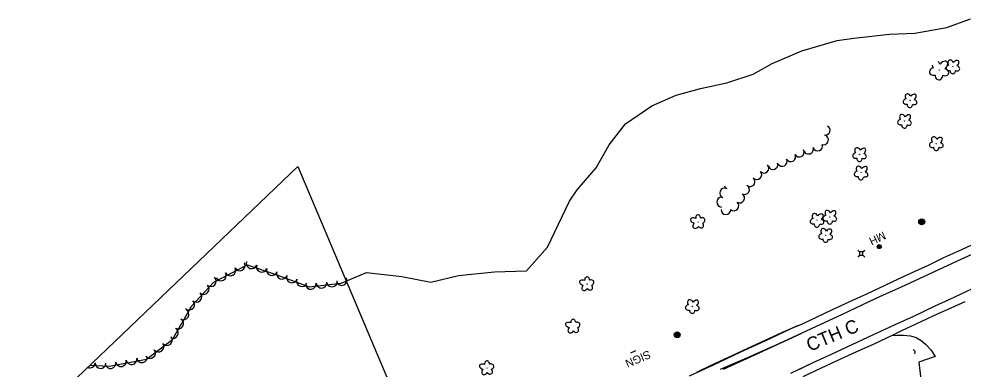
# Model space of a CAD drawing. Extents: x 588843 to 2552415, y 180129 to 269402.
# Drawn here: x 592527 to 593234, y 187898 to 188161 of the extents above; entities that cross this region are included whole.
import ezdxf

# ---------------------------------------------------------------- set-up
doc = ezdxf.new("R2010")
doc.units = 0
for name, color, linetype in [('Default', 7, 'Continuous'), ('E_DRN', 7, 'Continuous'), ('E_DWY', 7, 'Continuous'), ('E_LAND_TreeLine_P', 7, 'Continuous'), ('E_LAND_Vegetation', 7, 'Continuous'), ('E_MISCPROP', 7, 'Continuous'), ('E_RDWY', 7, 'Continuous'), ('E_RDWY_Gravel', 7, 'Continuous'), ('E_RDWY_Text', 7, 'Continuous'), ('E_SGN', 7, 'Continuous'), ('E_SGN_Text', 7, 'Continuous'), ('E_UTL_AG_Bold', 7, 'Continuous'), ('E_UTL_MH', 7, 'Continuous'), ('E_UTL_MH_Text', 7, 'Continuous'), ('Level 11', 7, 'Continuous'), ('Level 18', 7, 'Continuous')]:
    doc.layers.add(name, color=color, linetype=linetype)

# ---------------------------------------------------------------- blocks, each defined once
blk = doc.blocks.new('POLE')
at = {"layer": 'Default'}
for radius in [4.46, 3.35, 2.23, 1.12]:
    blk.add_circle((0, 0), radius, dxfattribs=at)
blk = doc.blocks.new('PED')
at = {"layer": 'Default'}
for p, q in [((-2.5, 2.5), (-5.3, 5.3)), ((2.5, 2.5), (5.3, 5.3)), ((-2.5, -2.5), (-5.3, -5.3)), ((2.5, -2.5), (5.3, -5.3))]:
    blk.add_line(p, q, dxfattribs=at)
blk.add_lwpolyline([(-2.5, -2.5), (2.5, -2.5), (2.5, 2.5), (-2.5, 2.5)], close=True, dxfattribs=at)
blk = doc.blocks.new('MHO')
at = {"layer": 'Default'}
for centre, radius in [((0.1, -0.1), 3), ((0.1, -0.1), 2.43), ((0.1, -0.1), 1.94), ((0, -0.2), 1.21)]:
    blk.add_circle(centre, radius, dxfattribs=at)
blk = doc.blocks.new('MHT')
at = {"layer": 'E_UTL_MH_Text'}
blk.add_text('MH', height=12, dxfattribs=at).set_placement((-9.8, -6))
blk = doc.blocks.new('DTRE')
at = {"layer": 'Default'}
blk.add_circle((-0.2, 0), 0.183, dxfattribs=at)
for centre, major_axis, ratio in [((-5.9, 0.2), (4.93, -0.12), 0.832022), ((-1.9, 5.3), (1.36, -4.98), 0.782863), ((4.1, 2.7), (-5.27, -2.93), 0.691916), ((-2.5, -5.2), (1.8, 4.86), 0.716896), ((3.5, -3.7), (-5.01, 4.58), 0.560249)]:
    blk.add_ellipse(centre, major_axis=major_axis, ratio=ratio, start_param=1.570796, end_param=4.712389, dxfattribs=at)
blk = doc.blocks.new('SIGN')
at = {"layer": 'Default'}
blk.add_text('SIGN', height=12, dxfattribs=at).set_placement((-18.5, -6))
blk = doc.blocks.new('CULV2')
at = {"layer": 'E_DRN'}
blk.add_arc((19.7, 14.8), 24.6, 216.8699, 323.1301, dxfattribs=at)

msp = doc.modelspace()

# ---------------------------------------------------------------- linework, layer by layer
at = {"layer": 'Default'}
msp.add_lwpolyline([(592409.33, 187552.38), (592387.7, 187602.85), (592346.9, 187678.64), (592735.79, 188050.05), (592838.09, 187808.48), (592884.47, 187677.08), (592985.3, 187391.41)], close=True, dxfattribs=at)
at = {"layer": 'E_DWY'}
msp.add_lwpolyline([(593181.14, 187923.46), (593184.66, 187923.83), (593189.86, 187923.9), (593194.99, 187923.27), (593199.32, 187921.93), (593202.92, 187919.84), (593206.32, 187917.03), (593210.26, 187912.74), (593213.53, 187907.85), (593201.33, 187903.65), (593203.21, 187886.64)], dxfattribs=at)
at = {"layer": 'E_LAND_TreeLine_P'}
for centre, start, end in [((593131.13, 188077.28), 264.22702, 60.57694), ((593129.86, 188070.11), 257.7698, 77.7698), ((593111.69, 188060.9), 208.46222, 28.46222), ((593118.61, 188063.16), 197.58529, 17.58529), ((593125.53, 188065.41), 200.27615, 20.27615), ((593098.88, 188053.95), 208.46222, 28.46222), ((593105.28, 188057.42), 208.46222, 28.46222), ((593079.88, 188043.98), 222.20131, 42.20131), ((593085.28, 188048.88), 222.20131, 42.20131), ((593092.01, 188051.53), 199.38787, 19.38787), ((593074.78, 188038.8), 228.88949, 48.88949), ((593055.73, 188030.32), 70.0444, 250.0444), ((593059.05, 188036.8), 199.42708, 242.56742), ((593070.68, 188032.81), 239.54744, 59.54744), ((593053.46, 188023.43), 88.84101, 268.84101), ((593066.99, 188026.53), 239.54744, 59.54744), ((593056.69, 188017.84), 179.32642, 359.32642), ((593062.71, 188020.68), 227.54649, 47.54649)]:
    msp.add_arc(centre, 3.64, start, end, dxfattribs=at)
at = {"layer": 'E_LAND_Vegetation'}
msp.add_circle((593216.51, 188122.49), 0.128, dxfattribs=at)
for centre, major_axis, ratio, start_param, end_param in [((593212.78, 188121.32), (3.49, 0.94), 0.782863, 1.570796, 4.712389), ((593214.6, 188125.46), (2.04, -3.7), 0.691916, 4.214359, 4.712389), ((593214.6, 188125.46), (2.04, -3.7), 0.691916, 1.570796, 2.099642), ((593219.11, 188125.09), (-3.22, -3.5), 0.560249, 1.570796, 4.712389), ((593216.39, 188118.51), (0.1, 3.45), 0.832022, 1.570796, 4.712389), ((593220.17, 188120.86), (-3.4, 1.27), 0.716896, 1.570796, 4.712389)]:
    msp.add_ellipse(centre, major_axis=major_axis, ratio=ratio, start_param=start_param, end_param=end_param, dxfattribs=at)
at = {"layer": 'E_RDWY'}
for points in [[(593246.47, 187986.83), (593230.06, 187979.31), (593216.02, 187972.81), (593201.4, 187966.08), (593187.42, 187959.53), (593172.4, 187952.64), (593159.13, 187946.46), (593143.24, 187939.07), (593127.49, 187931.68), (593113.53, 187925.18), (593096.4, 187917.32), (593069.83, 187905.59), (593052.38, 187898.15)], [(593240.77, 187958.15), (593223.85, 187950.37), (593213.35, 187945.49), (593197.33, 187937.84), (593182.68, 187931.16), (593166.48, 187923.69), (593151.12, 187916.54), (593135.63, 187909.31), (593121.8, 187902.99), (593104.99, 187895.16)]]:
    msp.add_lwpolyline(points, dxfattribs=at)
at = {"layer": 'E_RDWY_Gravel'}
for points in [[(593243.49, 187992.48), (593231.05, 187986.66), (593219.8, 187981.62), (593208.7, 187976.27), (593198.31, 187971.58), (593186.36, 187965.93), (593175.39, 187960.82), (593162, 187954.58), (593149.29, 187948.66), (593135.38, 187942.22), (593125.27, 187937.56), (593114.27, 187932.4), (593101.11, 187926.7), (593085.87, 187919.7), (593072.91, 187913.76), (593061.06, 187908.43), (593045.4, 187901.04), (593034.64, 187895.95)], [(593235.69, 187948.75), (593225.17, 187943.92), (593215.08, 187939.42), (593199, 187931.93), (593188.3, 187927), (593182.32, 187924.01), (593166.96, 187916.91), (593154.59, 187911.28), (593139.39, 187904.44), (593128.07, 187899.15), (593114.38, 187892.6)]]:
    msp.add_lwpolyline(points, dxfattribs=at)
at = {"layer": 'E_SGN'}
msp.add_lwpolyline([(592985.45, 187910.64), (592989.25, 187912.2)], dxfattribs=at)
at = {"layer": 'Level 11'}
for points in [[(593110.16, 187930.83), (593086.33, 187919.46), (593067.56, 187911.06), (593046.61, 187901.11), (593029.06, 187893.14)], [(593112.96, 187924.79), (593081.4, 187910.28), (593054.72, 187898.04)], [(593122.8, 187903.55), (593111.48, 187898.12)]]:
    msp.add_lwpolyline(points, dxfattribs=at)
at = {"layer": 'Level 18'}
for points in [[(592655.61, 187944.64), (592655.95, 187945.25), (592673.05, 187963.52), (592697.94, 187976.55), (592720.28, 187968.99), (592744.42, 187959.96), (592768.29, 187962.64), (592787.25, 187970.62), (592813.89, 187967.82), (592835.53, 187963.53), (592856.32, 187968.53), (592883.34, 187971.15), (592907.25, 187972.07), (592922.98, 187989.81), (592939.58, 188024.19), (592945.31, 188032.63), (592959.42, 188049.2), (592969.24, 188066.29), (592981.48, 188082.06), (593001.21, 188095.48), (593019.42, 188103.45), (593037.69, 188108.52), (593057.5, 188112.75), (593077, 188119.36), (593091.3, 188127.24), (593113.63, 188136.81), (593140.16, 188144.46), (593152.46, 188146.37), (593179.35, 188149.37), (593198.36, 188149.93), (593222.19, 188154.12), (593239.93, 188160.69)], [(592579.94, 187901.2), (592594.61, 187900.53), (592622.46, 187905.7), (592642.02, 187920.62), (592655.61, 187944.64)]]:
    msp.add_lwpolyline(points, dxfattribs=at)
for centre, start, end in [((592692.41, 187976.01), 207.63506, 27.61974), ((592701.3, 187977.62), 161.31534, 341.30001), ((592708.87, 187975.06), 161.31534, 341.30001), ((592678.25, 187968.6), 207.63506, 27.61974), ((592685.33, 187972.31), 207.63506, 27.61974), ((592716.44, 187972.5), 161.31534, 341.30001), ((592724.03, 187969.82), 159.49664, 339.48132), ((592731.52, 187967.02), 159.49664, 339.48132), ((592665.37, 187958.37), 226.9105, 46.89518), ((592670.82, 187964.2), 226.9105, 46.89518), ((592739, 187964.22), 159.49664, 339.48132), ((592745.6, 187962.2), 186.41107, 6.39575), ((592753.54, 187963.09), 186.41107, 6.39575), ((592761.48, 187963.98), 186.41107, 6.39575), ((592768.74, 187965.1), 202.84064, 22.82532), ((592659.91, 187952.54), 226.9105, 46.89518), ((592654.45, 187946.7), 328.96414, 46.89518), ((592650.21, 187939.35), 240.50946, 60.49414), ((592654.45, 187946.7), 226.9105, 328.96414), ((592646.28, 187932.4), 240.50946, 60.49414), ((592642.35, 187925.45), 240.50946, 60.49414), ((592637.87, 187920.08), 217.34883, 37.33351), ((592625.16, 187910.39), 217.34883, 37.33351), ((592631.51, 187915.24), 217.34883, 37.33351), ((592603.42, 187904.3), 190.50975, 10.49442), ((592611.28, 187905.75), 190.50975, 10.49442), ((592619.14, 187907.21), 190.50975, 10.49442), ((592580.1, 187903.29), 244.06184, 357.38891), ((592588.09, 187902.92), 177.40424, 357.38891), ((592595.57, 187902.84), 190.50975, 10.49442)]:
    msp.add_arc(centre, 4, start, end, dxfattribs=at)

# ---------------------------------------------------------------- block references
at = {"layer": 'E_DRN', "xscale": 0.0801265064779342, "yscale": 0.0801265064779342, "rotation": 113.55336994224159}
msp.add_blockref('CULV2', (593198.34, 187909.92), dxfattribs=at)
at = {"layer": 'E_LAND_Vegetation', "xscale": 0.5, "yscale": 0.5}
for p, rotation in [((593226.77, 188125.02), 89.80387544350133), ((593194.72, 188099.71), 89.80387544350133), ((593190.56, 188084.3), 89.80387544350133), ((593214.38, 188067.42), 89.80387544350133), ((593156.9, 188059.28), 89.80387544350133), ((593158.02, 188045.52), 89.80387544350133), ((593134.62, 188012.41), 89.80387544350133), ((593035.78, 188008.51), -156.56674682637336), ((593125.02, 188010.06), 89.80387544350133), ((593131.5, 187998.75), 89.80387544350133), ((592952.59, 187962), -156.56674682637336), ((593031.58, 187945.5), 89.80387544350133), ((592942.14, 187930.26), -156.56674682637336), ((592877.56, 187899.04), -156.56674682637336)]:
    msp.add_blockref('DTRE', p, dxfattribs=dict(at, rotation=rotation))
at = {"layer": 'E_MISCPROP', "xscale": 0.4999999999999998, "yscale": 0.4999999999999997, "rotation": 89.80387544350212}
for p in [(593203.41, 188008.67), (593020.21, 187924.08)]:
    msp.add_blockref('POLE', p, dxfattribs=at)
at = {"layer": 'E_SGN_Text', "xscale": 0.5, "yscale": 0.5, "rotation": -156.56674682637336}
msp.add_blockref('SIGN', (592991.36, 187906.17), dxfattribs=at)
at = {"layer": 'E_UTL_AG_Bold', "xscale": 0.4999999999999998, "yscale": 0.4999999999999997, "rotation": 89.80387544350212}
msp.add_blockref('PED', (593158.16, 187984.9), dxfattribs=at)
at = {"layer": 'E_UTL_MH', "xscale": 0.4999999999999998, "yscale": 0.4999999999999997, "rotation": 89.80387544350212}
msp.add_blockref('MHO', (593171.53, 187990.07), dxfattribs=at)
at = {"layer": 'E_UTL_MH_Text', "xscale": 0.4999999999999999, "yscale": 0.5, "rotation": -154.91840232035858}
msp.add_blockref('MHT', (593171.48, 187996.84), dxfattribs=at)

# ---------------------------------------------------------------- texts
at = {"layer": 'E_RDWY_Text'}
msp.add_text('CTH C', height=10, rotation=22.65006, dxfattribs=at).set_placement((593119.54, 187911.29))

doc.saveas('drawing.dxf')
